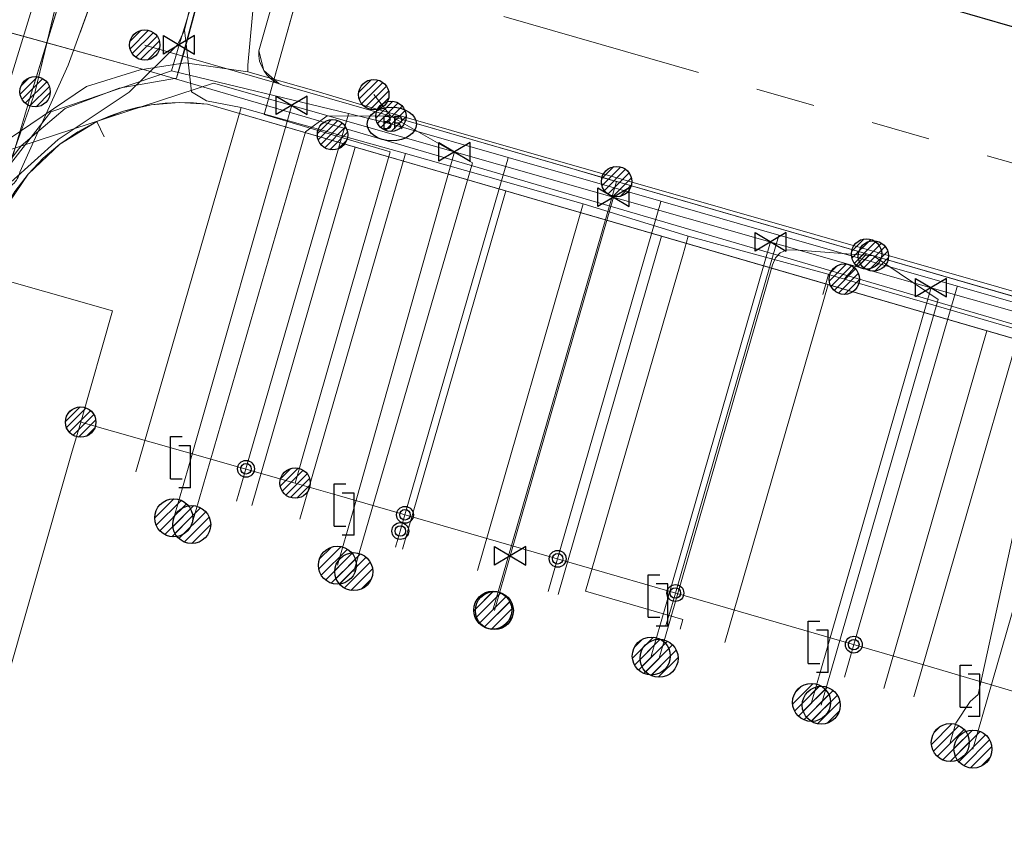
# Model space of a CAD drawing. Header units: metres. Extents: x 197355 to 199157, y 355772 to 356286.
# Tile 281 of 303: x 198875 to 198904, y 355855 to 355879. Entities that reach past the tile are written whole.
import ezdxf
from ezdxf.lldxf.tags import DXFTag

# ---------------------------------------------------------------- set-up
doc = ezdxf.new("R2010")
doc.units = ezdxf.units.M
doc.linetypes.add('RI-GWA', pattern=[18.450000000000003, 6, -1.8, 1.75, -1.8, 1.75, -1.8, 1.75, -1.8])
for name, color, linetype, lineweight in [('B-WE-KL-DATA_ENEXISNETBEHEERB.V.-G', 90, 'KL-DATA-N', 18), ('B-WE-KL-DATA_HULPSTUK_KPNB.V.-S', 90, 'Continuous', 25), ('B-WE-KL-DATA_KABELBUNDEL_KPNB.V.-G', 90, 'Continuous', 18), ('B-WE-KL-DATA_KABELBUNDEL_ZIGGOB.V.-G', 94, 'Continuous', 18), ('B-WE-KL-DATA_TELECOM_REGGEFIBEROPERATORB.V.-G', 90, 'KL-TELECOM-ALGEMEEN-N', 18), ('B-WE-KL-DATA_TELECOM_TMOBILENETHERLANDSB.V.-G', 128, 'KL-TELECOM-ALGEMEEN-N', 18), ('B-WE-KL-DATA_TELECOM_ZIGGOB.V.-G', 94, 'KL-TELECOM-ALGEMEEN-N', 18), ('B-WE-KL-ET_LS_ENEXISNETBEHEERB.V.-G', 190, 'KL-LS-N', 18), ('B-WE-KL-ET_LS_HULPSTUK_ENEXISNETBEHEERB.V.-G', 190, 'Continuous', 18), ('B-WE-KL-ET_LS_HULPSTUK_ENEXISNETBEHEERB.V.-S', 190, 'Continuous', 25), ('B-WE-KL-ET_LS_KABELBUNDEL_ENEXISNETBEHEERB.V.-G', 190, 'KL-BUNDEL-N', 18), ('B-WE-KL-ET_MS_ENEXISNETBEHEERB.V.-G', 130, 'KL-MS-N', 18), ('B-WE-KL-GAS_HULPSTUK_ENEXISNETBEHEERB.V.-S', 30, 'Continuous', 25), ('B-WE-KL-GAS_LD_ENEXISNETBEHEERB.V.-G', 50, 'KL-GAS-LD-N', 18), ('B-WE-KL-GAS_LD_HOOFDLEIDING_100 MBAR_PE_ENEXISNETBEHEERB.V.-G', 50, 'KL-GAS-LD-N', 18), ('B-WE-KL-WATER_HULPSTUK_NVWATERLEIDINGMAATSCHAPPIJLIMBURG-S', 170, 'Continuous', 25), ('B-WE-KL-WATER_TRANSPORTLEIDING_NVWATERLEIDINGMAATSCHAPPIJLIMBURG-G', 170, 'KL-WATER-TR-N', 18), ('B-WE-RI-GWA_GEMEENTEROERMOND-G', 30, 'RI-GWA', 18)]:
    doc.layers.add(name, color=color, linetype=linetype, lineweight=lineweight)
doc.styles.add('NLCS-ISO', font='NLCS-ISO.ttf')
doc.styles.get("Standard").update_dxf_attribs({"font": 'isocp.shx'})
doc.linetypes.add('KL-BUNDEL-N', pattern='A,28,-5,[103,NLCS.SHX,S=1.25,R=0,X=0,Y=0],-5,[103,NLCS.SHX,S=1.25,R=0,X=0,Y=0],-5,[103,NLCS.SHX,S=1.25,R=0,X=0,Y=0],-5,[103,NLCS.SHX,S=1.25,R=0,X=0,Y=0],-5', length=53)
tags = doc.linetypes.add('KL-DATA-N', pattern='A,4,-1,[101,NLCS.SHX,S=0.5,R=0,X=0,Y=0],-1,4,-1,["D",Standard,S=1,R=0,X=-0.25,Y=-0.5],-1.5', length=12.5).pattern_tags.tags
tags[18] = DXFTag(74, 10)
tags = doc.linetypes.add('KL-GAS-LD-N', pattern='A,4,-1,[69,NLCS.SHX,S=0.5,R=0,X=0,Y=0],-1,4,-1,["L",Standard,S=1,R=0,X=0.25,Y=-0.5],-2', length=13).pattern_tags.tags
tags[18] = DXFTag(74, 10)
tags = doc.linetypes.add('KL-LS-N', pattern='A,4,-1,[103,NLCS.SHX,S=0.75,R=0,X=0,Y=0],-1,4,-1,["L",Standard,S=1,R=0,X=0,Y=-0.5],-2', length=13).pattern_tags.tags
tags[18] = DXFTag(74, 10)
tags = doc.linetypes.add('KL-MS-N', pattern='A,4,-1,[103,NLCS.SHX,S=0.75,R=0,X=0,Y=0],-1,4,-1,["M",Standard,S=1,R=0,X=0,Y=-0.5],-2', length=13).pattern_tags.tags
tags[18] = DXFTag(74, 10)
doc.linetypes.add('KL-TELECOM-ALGEMEEN-N', pattern='A,7,-1,[101,NLCS.SHX,S=0.5,R=0,X=0,Y=0],-1', length=9)
doc.linetypes.add('KL-WATER-TR-N', pattern='A,7,-0.5,[168,NLCS.SHX,S=0.75,R=0,X=0.75,Y=0],-2,[168,NLCS.SHX,S=0.75,R=0,X=0.75,Y=0],-2', length=11.5)

# ---------------------------------------------------------------- blocks, each defined once
blk = doc.blocks.new('SKL-ET_HULP_MOF-SO')
h = blk.add_hatch()
h.set_pattern_fill('ANSI31', color=256, scale=6, style=0)
h.set_pattern_definition([(45, (-2.250000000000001, -126.9820083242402), (-0.5303300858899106, 0.5303300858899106), [])])
edge = h.paths.add_edge_path()
edge.add_arc((0, 0), 2.25, 0, 360)
at = {"linetype": 'Continuous'}
blk.add_circle((0, 0), 2.25, dxfattribs=at)
blk = doc.blocks.new('SKL-WTB_HULP_AANSLUITPUNT-SO')
h = blk.add_hatch()
h.set_pattern_fill('ANSI31', color=256, scale=3, style=0)
h.set_pattern_definition([(45, (-1.125, -63.49100416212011), (-0.2651650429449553, 0.2651650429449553), [])])
edge = h.paths.add_edge_path()
edge.add_arc((0, 0), 1.125, 0, 360)
at = {"linetype": 'Continuous'}
blk.add_circle((0, 0), 1.125, dxfattribs=at)
blk = doc.blocks.new('SKL-WTB_HULP_AFSLUITER-SO')
for p, q in [((2.303946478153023, 1.373199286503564), (-2.303946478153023, -1.373199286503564)), ((-2.303946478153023, 1.373199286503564), (2.303946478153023, -1.373199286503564)), ((2.303946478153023, -1.373199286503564), (2.303946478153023, 1.373199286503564))]:
    blk.add_line(p, q)
at = {"ltscale": 0.1}
blk.add_line((-2.303946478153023, -1.373199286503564), (-2.303946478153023, 1.373199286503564), dxfattribs=at)
blk = doc.blocks.new('SKL-WTB_HULP_VERLOOPSTUK-SO')
for p, q in [((-0.5394858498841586, -0.3828538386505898), (-0.5394858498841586, 0.8671461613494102)), ((-0.5394858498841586, 0.8671461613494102), (-0.1930833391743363, 0.8671461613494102)), ((0.04827083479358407, 0.5980948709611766), (-0.2981316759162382, 0.5980948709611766)), ((0.04827083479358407, -0.6519051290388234), (0.04827083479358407, 0.5980948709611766)), ((-0.5394858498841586, -0.3828538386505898), (-0.1930833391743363, -0.3828538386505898)), ((0.04827083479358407, -0.6519051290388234), (-0.2981316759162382, -0.6519051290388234))]:
    blk.add_line(p, q)
blk = doc.blocks.new('SKL-ET_HULP_AANSLUITPUNT-SO')
h = blk.add_hatch()
h.set_pattern_fill('ANSI31', color=256, scale=30, style=0)
h.set_pattern_definition([(45, (-11.25, -634.9100416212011), (-2.651650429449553, 2.651650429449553), [])])
edge = h.paths.add_edge_path()
edge.add_arc((0, 0), 11.25, 0, 360)
at = {"linetype": 'Continuous'}
blk.add_circle((0, 0), 11.25, dxfattribs=at)
blk = doc.blocks.new('SIE-WEG_STRAATPOT_BRANDKRAAN-SO')
blk.add_ellipse((-4.547473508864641e-16, 0), major_axis=(-0.7288689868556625, 1.338866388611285e-16), ratio=0.6859943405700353)
at = {"style": 'NLCS-ISO'}
blk.add_text('BR', height=0.4, dxfattribs=at).set_placement((-0.2979630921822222, -0.1529624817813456))
blk = doc.blocks.new('SIE-WEG_AFVALBAK_TYPE_01')
for centre, radius in [((0, 0), 0.25), ((-2.384185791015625e-10, 0), 0.1558781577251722)]:
    blk.add_circle(centre, radius)

msp = doc.modelspace()

# ---------------------------------------------------------------- linework, layer by layer
at = {"layer": 'B-WE-KL-DATA_ENEXISNETBEHEERB.V.-G', "flags": 128}
for points in [[(198881.905, 355877.785), (198882.579, 355885.069)], [(198878.65, 355877.704), (198873.71, 355879.066)], [(198909.525, 355869.68), (198885.213, 355876.628)]]:
    msp.add_lwpolyline(points, dxfattribs=at)
at = {"layer": 'B-WE-KL-DATA_KABELBUNDEL_KPNB.V.-G', "flags": 128}
for points in [[(198874.666, 355874.118), (198874.666, 355874.118), (198875.022, 355875.34), (198875.459, 355876.84), (198875.966, 355878.479), (198878.27, 355885.934), (198878.477, 355886.603), (198878.968, 355888.193), (198880.487, 355893.107)], [(198874.666, 355874.118), (198874.718, 355874.131), (198874.768, 355874.149), (198874.816, 355874.17), (198874.863, 355874.196), (198874.907, 355874.225), (198874.948, 355874.258), (198874.987, 355874.294), (198875.022, 355874.334), (198875.054, 355874.376), (198875.082, 355874.421), (198875.106, 355874.469), (198875.126, 355874.518), (198875.142, 355874.568), (198875.153, 355874.62), (198876.591, 355877.785), (198879.549, 355885.931), (198879.648, 355886.276), (198879.773, 355886.711)], [(198875.459, 355876.84), (198875.966, 355878.482), (198878.476, 355886.602)], [(198879.549, 355885.931), (198876.929, 355878.718)], [(198877.519, 355884.954), (198875.966, 355878.479), (198875.612, 355877.005), (198875.609, 355876.998)], [(198875.612, 355877.005), (198875.966, 355878.482), (198877.527, 355884.985)], [(198884.777, 355884.847), (198882.395, 355876.326), (198884.416, 355875.725)], [(198882.57, 355876.952), (198884.672, 355884.472)], [(198875.609, 355876.998), (198875.022, 355875.34), (198872.27, 355867.567), (198865.202, 355841.914), (198864.862, 355840.681), (198862.256, 355831.572)], [(198884.416, 355875.725), (198886.12, 355875.219), (198883.654, 355866.625), (198883.307, 355865.418)], [(198876.958, 355867.222), (198876.958, 355867.223), (198877.905, 355870.516), (198873.946, 355871.641), (198874.666, 355874.118)], [(198866.486, 355831.097), (198868.9, 355839.525), (198869.689, 355842.381), (198873.983, 355856.9), (198874.56, 355858.9), (198876.69, 355866.291), (198876.958, 355867.222)], [(198883.307, 355865.418), (198880.049, 355866.345), (198876.958, 355867.223), (198876.958, 355867.223)], [(198883.307, 355865.418), (198884.552, 355865.058), (198901.954, 355860.026), (198904.953, 355859.145), (198905.83, 355862.189), (198906.621, 355864.931), (198980.716, 355843.571), (198977.904, 355833.821), (198977.904, 355833.82)]]:
    msp.add_lwpolyline(points, dxfattribs=at)
at = {"layer": 'B-WE-KL-DATA_KABELBUNDEL_ZIGGOB.V.-G', "flags": 128}
for points in [[(198884.138, 355884.83), (198941.988, 355868.127)], [(198885.081, 355875.362), (198880.712, 355876.632), (198879.877, 355876.681), (198879.043, 355876.611), (198878.225, 355876.423), (198877.44, 355876.12)], [(198863.852, 355835.881), (198872.896, 355867.389), (198874.184, 355872.282), (198874.672, 355873.485), (198875.402, 355874.558), (198876.339, 355875.45), (198877.44, 355876.12)], [(198877.44, 355876.12), (198877.653, 355875.667)], [(198885.081, 355875.362), (198882.022, 355864.75)], [(198889.546, 355874.064), (198885.081, 355875.362)], [(198889.546, 355874.064), (198886.489, 355863.459)], [(198894.156, 355872.724), (198889.546, 355874.064)], [(198894.156, 355872.724), (198891.1, 355862.125)], [(198899.087, 355871.291), (198894.156, 355872.724)], [(198896.034, 355860.699), (198899.087, 355871.291)], [(198903.794, 355869.924), (198899.087, 355871.291)], [(198900.742, 355859.338), (198903.794, 355869.924)], [(198907.971, 355868.709), (198903.794, 355869.924)]]:
    msp.add_lwpolyline(points, dxfattribs=at)
at = {"layer": 'B-WE-KL-DATA_TELECOM_REGGEFIBEROPERATORB.V.-G', "flags": 128}
for points in [[(198884.183, 355892.286), (198883.141, 355889.014), (198881.912, 355885.913), (198881.468, 355884.699), (198880.034, 355878.82)], [(198880.034, 355878.82), (198879.823, 355878.386), (198878.39, 355876.981), (198876.296, 355875.58), (198874.893, 355874.318), (198873.849, 355872.595), (198870.711, 355861.767)], [(198950.72, 355856.689), (198946.914, 355857.791), (198942.528, 355859.075), (198937.337, 355860.525), (198933.568, 355861.627), (198928.897, 355862.986), (198923.931, 355864.398), (198919.038, 355865.825), (198919.036, 355865.825), (198914.261, 355867.216), (198914.259, 355867.217), (198910.174, 355868.429), (198904.765, 355869.947), (198899.101, 355871.594), (198899.092, 355871.596), (198894.945, 355872.721), (198891.841, 355873.678), (198886.572, 355875.173), (198881.877, 355876.478), (198881.709, 355876.527), (198880.687, 355876.73), (198880.242, 355876.993), (198880.08, 355878.415), (198880.034, 355878.82), (198879.823, 355878.386), (198878.39, 355876.981), (198876.296, 355875.58), (198874.893, 355874.318), (198873.849, 355872.595), (198871.941, 355866.024), (198870.711, 355861.767)], [(198880.034, 355878.82), (198880.08, 355878.415), (198880.242, 355876.993), (198880.687, 355876.73), (198881.709, 355876.527)], [(198881.709, 355876.527), (198878.594, 355865.753)], [(198881.709, 355876.527), (198881.877, 355876.478), (198886.572, 355875.173)], [(198886.572, 355875.173), (198883.443, 355864.352)], [(198886.572, 355875.173), (198891.841, 355873.678)], [(198891.841, 355873.678), (198888.704, 355862.83)], [(198891.841, 355873.678), (198894.945, 355872.721)], [(198894.945, 355872.721), (198894.793, 355872.193), (198891.908, 355862.216), (198894.79, 355861.383), (198894.707, 355861.095)], [(198894.945, 355872.721), (198899.092, 355871.596), (198899.101, 355871.594)], [(198899.101, 355871.594), (198898.931, 355871.002)], [(198899.101, 355871.594), (198904.765, 355869.947)], [(198904.765, 355869.947), (198901.628, 355859.093)]]:
    msp.add_lwpolyline(points, dxfattribs=at)
at = {"layer": 'B-WE-KL-DATA_TELECOM_TMOBILENETHERLANDSB.V.-G', "flags": 128}
for points in [[(198869.4, 355935.7), (198871, 355941.4), (198893.2, 355934.8), (198892.3, 355930.9), (198892.3, 355929.9), (198892.6, 355928.9), (198893.1, 355927.9), (198893.8, 355927), (198888.7, 355908.5), (198882, 355885.5), (198880, 355878.1), (198879.8, 355877.4), (198878.1, 355877.1), (198876.5, 355876.5), (198875.2, 355875.4), (198874.1, 355874), (198873.5, 355872.5), (198864.5, 355840.8), (198861.828, 355831.62)], [(198869.4, 355935.7), (198871, 355941.4), (198893.2, 355934.8), (198892.3, 355930.9), (198892.3, 355929.9), (198892.6, 355928.9), (198893.1, 355927.9), (198893.8, 355927), (198888.7, 355908.5), (198882, 355885.5), (198879.8, 355877.4), (198878.1, 355877.1), (198876.5, 355876.5), (198875.2, 355875.4), (198874.1, 355874), (198873.5, 355872.5), (198864.5, 355840.8), (198861.828, 355831.62)]]:
    msp.add_lwpolyline(points, dxfattribs=at)
at = {"layer": 'B-WE-KL-DATA_TELECOM_ZIGGOB.V.-G', "flags": 128}
for points in [[(198877.653, 355875.667), (198877.44, 355876.12), (198877.827, 355876.285), (198878.225, 355876.423), (198878.631, 355876.532), (198879.043, 355876.611), (198879.459, 355876.661), (198879.877, 355876.681), (198880.296, 355876.672), (198880.712, 355876.632), (198907.971, 355868.709), (198904.921, 355858.129)], [(198877.653, 355875.667), (198877.44, 355876.12), (198877.827, 355876.285), (198878.225, 355876.423), (198878.631, 355876.532), (198879.043, 355876.611), (198879.459, 355876.661), (198879.877, 355876.681), (198880.296, 355876.672), (198880.712, 355876.632), (198908.691, 355868.5), (198927.216, 355863.159), (198925.803, 355858.363)], [(198877.653, 355875.667), (198877.44, 355876.12), (198877.827, 355876.285), (198878.225, 355876.423), (198878.631, 355876.532), (198879.043, 355876.611), (198879.459, 355876.661), (198879.877, 355876.681), (198880.296, 355876.672), (198880.712, 355876.632), (198903.794, 355869.924), (198900.742, 355859.338)], [(198877.653, 355875.667), (198877.44, 355876.12), (198877.827, 355876.285), (198878.225, 355876.423), (198878.631, 355876.532), (198879.043, 355876.611), (198879.459, 355876.661), (198879.877, 355876.681), (198880.296, 355876.672), (198880.712, 355876.632), (198908.691, 355868.5), (198922.555, 355864.503), (198921.142, 355859.707)], [(198877.653, 355875.667), (198877.44, 355876.12), (198877.827, 355876.285), (198878.225, 355876.423), (198878.631, 355876.532), (198879.043, 355876.611), (198879.459, 355876.661), (198879.877, 355876.681), (198880.296, 355876.672), (198880.712, 355876.632), (198899.087, 355871.291), (198896.034, 355860.699)], [(198877.653, 355875.667), (198877.44, 355876.12), (198877.827, 355876.285), (198878.225, 355876.423), (198878.631, 355876.532), (198879.043, 355876.611), (198879.459, 355876.661), (198879.877, 355876.681), (198880.296, 355876.672), (198880.712, 355876.632), (198908.691, 355868.5), (198917.799, 355865.874), (198916.386, 355861.078)], [(198877.653, 355875.667), (198877.44, 355876.12), (198877.827, 355876.285), (198878.225, 355876.423), (198878.631, 355876.532), (198879.043, 355876.611), (198879.459, 355876.661), (198879.877, 355876.681), (198880.296, 355876.672), (198880.712, 355876.632), (198894.156, 355872.724), (198891.1, 355862.125)], [(198877.653, 355875.667), (198877.44, 355876.12), (198877.827, 355876.285), (198878.225, 355876.423), (198878.631, 355876.532), (198879.043, 355876.611), (198879.459, 355876.661), (198879.877, 355876.681), (198880.296, 355876.672), (198880.712, 355876.632), (198907.971, 355868.709), (198913.091, 355867.231), (198911.678, 355862.435)], [(198877.653, 355875.667), (198877.44, 355876.12), (198877.827, 355876.285), (198878.225, 355876.423), (198878.631, 355876.532), (198879.043, 355876.611), (198879.459, 355876.661), (198879.877, 355876.681), (198880.296, 355876.672), (198880.712, 355876.632), (198889.546, 355874.064), (198886.489, 355863.459)], [(198877.653, 355875.667), (198877.44, 355876.12), (198877.827, 355876.285), (198878.225, 355876.423), (198878.631, 355876.532), (198879.043, 355876.611), (198879.459, 355876.661), (198879.877, 355876.681), (198880.296, 355876.672), (198880.712, 355876.632), (198885.081, 355875.362), (198882.022, 355864.75)], [(198862.606, 355831.532), (198865.2, 355840.588), (198872.896, 355867.389), (198874.184, 355872.282), (198874.396, 355872.897), (198874.672, 355873.485), (198875.009, 355874.041), (198875.402, 355874.558), (198875.847, 355875.029), (198876.339, 355875.45), (198876.872, 355875.815), (198877.44, 355876.12), (198877.653, 355875.667)]]:
    msp.add_lwpolyline(points, dxfattribs=at)
at = {"layer": 'B-WE-KL-ET_LS_ENEXISNETBEHEERB.V.-G', "flags": 128}
for points in [[(198864.854, 355890.997), (198867.928, 355890.111), (198869.089, 355889.667), (198869.626, 355889.498), (198870.038, 355889.239), (198870.408, 355889.041), (198870.803, 355888.897), (198871.036, 355888.797), (198871.236, 355888.642), (198871.431, 355888.474), (198871.649, 355888.338), (198871.976, 355888.167), (198872.72, 355888.017), (198873.506, 355887.785), (198877.073, 355886.731), (198879.372, 355886.052), (198879.945, 355885.879), (198880.533, 355885.772), (198881.13, 355885.731), (198881.728, 355885.757), (198882.197, 355885.76), (198882.665, 355885.729), (198883.129, 355885.664), (198883.588, 355885.567), (198883.722, 355885.472), (198883.838, 355885.355), (198883.932, 355885.221), (198884.002, 355885.072), (198884.046, 355884.914), (198884.062, 355884.75), (198884.05, 355884.586), (198884.01, 355884.427), (198882.229, 355878.211), (198882.232, 355878.057), (198882.258, 355877.906), (198882.308, 355877.76), (198882.378, 355877.623), (198882.469, 355877.499), (198882.578, 355877.39), (198882.702, 355877.298), (198882.838, 355877.227), (198882.964, 355877.183), (198883.094, 355877.155), (198886.146, 355876.271), (198891.402, 355874.751), (198892.363, 355874.473), (198892.674, 355874.383), (198892.827, 355874.339), (198899.856, 355872.305), (198900.228, 355872.197), (198900.43, 355872.138), (198908.998, 355869.659), (198909.03, 355869.65), (198909.119, 355869.624), (198909.148, 355869.616), (198913.837, 355868.264), (198917.93, 355867.084), (198918.084, 355867.04), (198926.458, 355864.625), (198927.383, 355864.358), (198933.354, 355862.637), (198934.986, 355862.167), (198936.679, 355861.679), (198943.997, 355859.569), (198948.581, 355858.247), (198951.426, 355857.427), (198955.846, 355856.153), (198957.936, 355855.521), (198886.146, 355876.271), (198891.402, 355874.751), (198892.363, 355874.473), (198892.674, 355874.383), (198892.827, 355874.339), (198899.856, 355872.305), (198900.228, 355872.197), (198900.43, 355872.138), (198908.998, 355869.659), (198909.03, 355869.65), (198909.119, 355869.624), (198909.148, 355869.616), (198913.837, 355868.264), (198917.93, 355867.084), (198918.084, 355867.04), (198926.458, 355864.625), (198927.383, 355864.358), (198933.354, 355862.637), (198934.986, 355862.167), (198936.679, 355861.679), (198943.997, 355859.569), (198948.581, 355858.247), (198951.426, 355857.427), (198955.846, 355856.153), (198957.936, 355855.521)], [(198989.127, 355834.548), (198989.202, 355834.805), (198990.613, 355839.638), (198990.729, 355840.125), (198990.806, 355840.62), (198990.843, 355841.119), (198990.84, 355841.62), (198990.798, 355842.118), (198990.716, 355842.612), (198990.595, 355843.098), (198990.436, 355843.573), (198990.24, 355844.033), (198990.007, 355844.477), (198989.74, 355844.9), (198989.44, 355845.301), (198989.11, 355845.677), (198988.75, 355846.025), (198988.364, 355846.344), (198987.954, 355846.631), (198981.575, 355848.375), (198977.557, 355849.59), (198968.101, 355852.448), (198958.356, 355855.394), (198957.936, 355855.521), (198955.846, 355856.153), (198951.426, 355857.427), (198948.581, 355858.247), (198943.997, 355859.569), (198936.679, 355861.679), (198934.986, 355862.167), (198933.354, 355862.637), (198927.383, 355864.358), (198926.458, 355864.625), (198918.084, 355867.04), (198917.93, 355867.084), (198913.837, 355868.264), (198909.148, 355869.616), (198909.119, 355869.624), (198909.03, 355869.65), (198908.998, 355869.659), (198900.43, 355872.138), (198900.228, 355872.197), (198899.856, 355872.305), (198892.827, 355874.339), (198892.674, 355874.383), (198892.363, 355874.473), (198891.402, 355874.751), (198886.146, 355876.271), (198957.936, 355855.521), (198955.846, 355856.153), (198951.426, 355857.427), (198948.581, 355858.247), (198943.997, 355859.569), (198936.679, 355861.679), (198934.986, 355862.167), (198933.354, 355862.637), (198927.383, 355864.358), (198926.458, 355864.625), (198918.084, 355867.04), (198917.93, 355867.084), (198913.837, 355868.264), (198909.148, 355869.616), (198909.119, 355869.624), (198909.03, 355869.65), (198908.998, 355869.659), (198900.43, 355872.138), (198900.228, 355872.197), (198899.856, 355872.305), (198892.827, 355874.339), (198892.674, 355874.383), (198892.363, 355874.473), (198891.402, 355874.751), (198886.146, 355876.271), (198957.936, 355855.521), (198955.846, 355856.153), (198951.426, 355857.427), (198948.581, 355858.247), (198943.997, 355859.569), (198936.679, 355861.679), (198934.986, 355862.167), (198933.354, 355862.637), (198927.383, 355864.358), (198926.458, 355864.625), (198918.084, 355867.04), (198917.93, 355867.084), (198913.837, 355868.264), (198909.148, 355869.616), (198909.119, 355869.624), (198909.03, 355869.65), (198908.998, 355869.659), (198900.43, 355872.138), (198900.228, 355872.197), (198899.856, 355872.305), (198892.827, 355874.339), (198892.674, 355874.383), (198892.363, 355874.473), (198891.402, 355874.751), (198886.146, 355876.271), (198883.094, 355877.155), (198882.964, 355877.183), (198882.838, 355877.227), (198878.856, 355878.38)], [(198886.146, 355876.271), (198885.637, 355876.912)], [(198886.146, 355876.271), (198884.258, 355876.288), (198883.619, 355875.812), (198880.245, 355864.191)], [(198886.146, 355876.271), (198888.559, 355874.898), (198885.046, 355862.797)], [(198892.827, 355874.339), (198889.16, 355861.657)], [(198900.43, 355872.138), (198898.077, 355872.318), (198897.85, 355872.305), (198897.669, 355872.227), (198897.532, 355872.084), (198897.44, 355871.876), (198894.084, 355860.234)], [(198900.43, 355872.138), (198902.347, 355870.846), (198898.886, 355858.845)], [(198900.228, 355872.197), (198899.568, 355871.452)], [(198909.119, 355869.624), (198907.318, 355869.507), (198907.091, 355869.463), (198906.909, 355869.363), (198906.772, 355869.207), (198906.68, 355868.995), (198903.379, 355857.546)]]:
    msp.add_lwpolyline(points, dxfattribs=at)
at = {"layer": 'B-WE-KL-ET_LS_HULPSTUK_ENEXISNETBEHEERB.V.-G', "flags": 128}
msp.add_lwpolyline([(198882.229, 355878.211), (198884.01, 355884.427)], dxfattribs=at)
at = {"layer": 'B-WE-KL-ET_LS_KABELBUNDEL_ENEXISNETBEHEERB.V.-G', "flags": 128}
for points in [[(198884.01, 355884.427), (198882.229, 355878.211)], [(198882.838, 355877.227), (198878.856, 355878.38)], [(198882.229, 355878.211), (198882.378, 355877.623), (198882.838, 355877.227)], [(198882.838, 355877.227), (198882.964, 355877.183), (198883.094, 355877.155), (198886.146, 355876.271), (198891.402, 355874.751), (198892.363, 355874.473), (198892.674, 355874.383), (198892.827, 355874.339), (198899.856, 355872.305), (198900.228, 355872.197), (198900.43, 355872.138), (198908.998, 355869.659), (198909.03, 355869.65), (198909.119, 355869.624), (198909.148, 355869.616), (198913.837, 355868.264), (198917.93, 355867.084), (198918.084, 355867.04), (198926.458, 355864.625), (198927.383, 355864.358), (198933.354, 355862.637), (198934.986, 355862.167), (198936.679, 355861.679), (198943.997, 355859.569), (198948.581, 355858.247), (198951.426, 355857.427), (198955.846, 355856.153), (198957.936, 355855.521), (198886.146, 355876.271), (198891.402, 355874.751), (198892.363, 355874.473), (198892.674, 355874.383), (198892.827, 355874.339), (198899.856, 355872.305), (198900.228, 355872.197), (198900.43, 355872.138), (198908.998, 355869.659), (198909.03, 355869.65), (198909.119, 355869.624), (198909.148, 355869.616), (198913.837, 355868.264), (198917.93, 355867.084), (198918.084, 355867.04), (198926.458, 355864.625), (198927.383, 355864.358), (198933.354, 355862.637), (198934.986, 355862.167), (198936.679, 355861.679), (198943.997, 355859.569), (198948.581, 355858.247), (198951.426, 355857.427), (198955.846, 355856.153), (198957.936, 355855.521), (198886.146, 355876.271), (198891.402, 355874.751), (198892.363, 355874.473), (198892.674, 355874.383), (198892.827, 355874.339), (198899.856, 355872.305), (198900.228, 355872.197), (198900.43, 355872.138), (198908.998, 355869.659), (198909.03, 355869.65), (198909.119, 355869.624), (198909.148, 355869.616), (198913.837, 355868.264), (198917.93, 355867.084), (198918.084, 355867.04), (198926.458, 355864.625), (198927.383, 355864.358), (198933.354, 355862.637), (198934.986, 355862.167), (198936.679, 355861.679), (198943.997, 355859.569), (198948.581, 355858.247), (198951.426, 355857.427), (198955.846, 355856.153), (198957.936, 355855.521)]]:
    msp.add_lwpolyline(points, dxfattribs=at)
at = {"layer": 'B-WE-KL-ET_MS_ENEXISNETBEHEERB.V.-G', "flags": 128}
for points in [[(198994.492, 355832.273), (198989.684, 355833.789), (198989.503, 355834.195), (198989.551, 355835), (198990.866, 355840.072), (198991.135, 355842.689), (198990.655, 355844.156), (198989.681, 355845.675), (198988.437, 355846.735), (198986.908, 355847.486), (198965.067, 355853.728), (198909.525, 355869.68), (198885.213, 355876.628), (198883.93, 355877.017), (198881.903, 355877.585), (198881.905, 355877.785), (198882.579, 355885.069), (198882.613, 355885.659), (198882.689, 355885.996), (198882.712, 355886.37), (198882.433, 355886.596), (198881.956, 355886.742), (198878.123, 355887.943), (198877.018, 355888.078), (198874.986, 355886.795)], [(198997.4, 355850.099), (198997.353, 355850.164), (198996.964, 355850.63), (198996.547, 355851.072), (198996.103, 355851.488), (198995.634, 355851.875), (198995.143, 355852.232), (198994.63, 355852.558), (198993.058, 355853.194), (198991.467, 355853.779), (198989.858, 355854.314), (198988.233, 355854.796), (198974.057, 355858.96), (198934.101, 355870.381), (198895.088, 355881.663), (198884.119, 355884.987), (198883.533, 355885.142), (198882.934, 355885.268), (198882.324, 355885.367), (198881.705, 355885.437), (198881.077, 355885.479), (198880.442, 355885.492), (198879.802, 355885.477), (198878.478, 355885.387), (198877.802, 355885.373), (198877.133, 355885.391), (198876.471, 355885.441), (198875.78, 355885.627), (198874.253, 355886.07)], [(198997.4, 355850.099), (198997.353, 355850.164), (198996.964, 355850.63), (198996.547, 355851.072), (198996.103, 355851.488), (198995.634, 355851.875), (198995.143, 355852.232), (198994.63, 355852.558), (198993.058, 355853.194), (198991.467, 355853.779), (198989.858, 355854.314), (198988.233, 355854.796), (198974.057, 355858.96), (198934.101, 355870.381), (198895.088, 355881.663), (198884.119, 355884.987), (198883.533, 355885.142), (198882.934, 355885.268), (198882.324, 355885.367), (198881.705, 355885.437), (198881.077, 355885.479), (198880.442, 355885.492), (198879.802, 355885.477), (198878.478, 355885.387), (198877.802, 355885.373), (198877.133, 355885.391), (198876.471, 355885.441), (198875.888, 355885.513), (198875.314, 355885.609), (198874.75, 355885.731), (198874.197, 355885.878)], [(198997.4, 355850.099), (198997.353, 355850.164), (198996.964, 355850.63), (198996.547, 355851.072), (198996.103, 355851.488), (198995.634, 355851.875), (198995.143, 355852.232), (198994.63, 355852.558), (198993.058, 355853.194), (198991.467, 355853.779), (198989.858, 355854.314), (198988.233, 355854.796), (198974.057, 355858.96), (198934.101, 355870.381), (198895.088, 355881.663), (198884.119, 355884.987), (198883.506, 355885.151), (198882.876, 355885.278), (198882.229, 355885.368), (198881.569, 355885.419), (198880.898, 355885.432), (198880.219, 355885.407), (198879.533, 355885.343), (198878.843, 355885.242), (198878.151, 355885.134), (198877.462, 355885.063), (198876.781, 355885.031), (198876.107, 355885.037), (198875.445, 355885.081), (198874.797, 355885.164), (198874.164, 355885.284), (198873.549, 355885.441)], [(198997.4, 355850.099), (198997.353, 355850.164), (198996.964, 355850.63), (198996.547, 355851.072), (198996.103, 355851.488), (198995.634, 355851.875), (198995.143, 355852.232), (198994.63, 355852.558), (198993.058, 355853.194), (198991.467, 355853.779), (198989.858, 355854.314), (198988.233, 355854.796), (198974.057, 355858.96), (198934.101, 355870.381), (198895.088, 355881.663), (198884.119, 355884.987), (198883.534, 355885.118), (198882.927, 355885.204), (198882.3, 355885.247), (198881.657, 355885.245), (198881.002, 355885.199), (198880.337, 355885.109), (198879.665, 355884.975), (198878.991, 355884.798), (198878.329, 355884.632), (198877.669, 355884.509), (198877.016, 355884.43), (198876.372, 355884.396), (198875.741, 355884.405), (198875.126, 355884.459), (198874.531, 355884.557), (198873.958, 355884.698)], [(198881.905, 355877.785), (198882.579, 355885.069)], [(198884.119, 355884.987), (198895.088, 355881.663), (198934.101, 355870.381), (198974.057, 355858.96), (198988.233, 355854.796), (198991.467, 355853.779), (198994.63, 355852.558), (198997.358, 355849.842)], [(198983.816, 355817.919), (198990.037, 355839.804), (198990.2, 355840.275), (198990.317, 355840.76), (198990.385, 355841.254), (198990.403, 355841.752), (198990.373, 355842.25), (198990.294, 355842.742), (198990.166, 355843.224), (198989.992, 355843.691), (198989.773, 355844.139), (198989.51, 355844.563), (198989.207, 355844.959), (198988.867, 355845.323), (198988.492, 355845.652), (198988.086, 355845.942), (198987.654, 355846.191), (198987.2, 355846.396), (198955.622, 355855.383), (198908.809, 355868.881), (198878.65, 355877.704), (198868.77, 355880.428), (198868.313, 355880.595), (198867.892, 355880.821), (198867.524, 355881.098), (198867.364, 355881.252), (198867.222, 355881.414), (198867.1, 355881.583), (198866.999, 355881.758), (198866.92, 355881.936), (198866.863, 355882.116), (198866.829, 355882.296), (198866.819, 355882.475), (198866.832, 355882.65), (198866.869, 355882.82)], [(198866.463, 355880.416), (198864.732, 355874.365), (198865.433, 355873.003), (198872.132, 355870.616), (198872.584, 355870.859), (198872.873, 355872.072), (198873.583, 355873.969), (198874.845, 355875.602), (198877.134, 355877.157), (198878.715, 355877.648), (198880.048, 355877.85), (198881.903, 355877.585), (198883.93, 355877.017), (198885.213, 355876.628), (198909.525, 355869.68), (198965.067, 355853.728), (198986.908, 355847.486), (198988.437, 355846.735), (198989.681, 355845.675), (198990.655, 355844.156), (198991.135, 355842.689), (198990.866, 355840.072), (198989.551, 355835), (198989.503, 355834.195), (198989.684, 355833.789), (198994.492, 355832.273)], [(198878.65, 355877.704), (198873.71, 355879.066)], [(198881.903, 355877.585), (198880.048, 355877.85), (198878.715, 355877.648), (198877.134, 355877.157), (198874.845, 355875.602), (198873.583, 355873.969), (198872.873, 355872.072), (198872.584, 355870.859), (198872.132, 355870.616)], [(198983.816, 355817.919), (198990.037, 355839.804), (198989.992, 355843.691), (198987.2, 355846.396), (198955.622, 355855.383), (198908.809, 355868.881), (198878.65, 355877.704)], [(198881.903, 355877.585), (198881.905, 355877.785)], [(198885.213, 355876.628), (198883.93, 355877.017), (198881.903, 355877.585)], [(198909.525, 355869.68), (198885.213, 355876.628)]]:
    msp.add_lwpolyline(points, dxfattribs=at)
at = {"layer": 'B-WE-KL-GAS_LD_ENEXISNETBEHEERB.V.-G', "flags": 128}
for points in [[(198874.238, 355875.324), (198878.04, 355887.681)], [(198960.153, 355854.487), (198955.734, 355855.769), (198908.922, 355869.266), (198880.892, 355877.256), (198874.647, 355875.206), (198874.238, 355875.324)], [(198880.158, 355865.926), (198879.714, 355864.389)], [(198885.003, 355864.525), (198884.559, 355862.988)], [(198894.299, 355861.837), (198893.855, 355860.3)], [(198899.042, 355860.466), (198898.598, 355858.928)], [(198903.537, 355859.166), (198903.291, 355858.959), (198902.874, 355858.317), (198902.707, 355857.74)]]:
    msp.add_lwpolyline(points, dxfattribs=at)
at = {"layer": 'B-WE-KL-GAS_LD_HOOFDLEIDING_100 MBAR_PE_ENEXISNETBEHEERB.V.-G', "flags": 128}
for points in [[(198883.208, 355876.596), (198880.158, 355865.926)], [(198888.028, 355875.222), (198885.003, 355864.525)], [(198892.736, 355873.88), (198889.675, 355863.267)], [(198897.388, 355872.554), (198894.299, 355861.837)], [(198902.136, 355871.201), (198899.042, 355860.466)], [(198905.935, 355870.118), (198903.537, 355859.166)], [(198889.675, 355863.267), (198889.207, 355861.644)]]:
    msp.add_lwpolyline(points, dxfattribs=at)
at = {"layer": 'B-WE-KL-WATER_TRANSPORTLEIDING_NVWATERLEIDINGMAATSCHAPPIJLIMBURG-G', "flags": 128}
for points in [[(198879.652, 355877.615), (198879.872, 355878.384), (198884.265, 355892.637), (198885.4, 355896.547), (198887.589, 355904.156), (198888.745, 355908.164), (198890.91, 355915.669), (198892.021, 355919.52), (198894.542, 355928.293), (198902.28, 355956.031), (198903.655, 355957.028), (198905.226, 355956.912), (198906.415, 355956.61), (198909.28, 355955.765), (198916.854, 355953.53), (198920.758, 355952.378), (198926.508, 355950.682), (198926.963, 355950.548), (198931.982, 355953.655), (198935.262, 355952.7), (198938.67, 355951.708), (198945.106, 355949.835), (198952.538, 355947.671), (198956.505, 355946.516), (198964.155, 355944.289), (198965.167, 355943.995)], [(198865.377, 355843.451), (198870.8, 355862.907), (198871.252, 355864.494), (198873.819, 355873.501), (198876.078, 355876.399), (198879.652, 355877.615)], [(198879.652, 355877.615), (198884.892, 355876.351), (198886.172, 355876.042), (198889.618, 355875.054), (198894.141, 355873.758), (198897.63, 355872.758), (198902.917, 355871.243), (198905.191, 355870.591), (198906.343, 355870.261), (198907.229, 355870.007), (198908.244, 355869.716), (198910.856, 355868.968), (198911.959, 355868.652), (198912.153, 355868.596), (198913.161, 355868.307), (198913.465, 355868.22), (198915.083, 355867.756), (198916.765, 355867.274), (198918.227, 355866.855), (198919.968, 355866.356), (198921.284, 355865.979), (198925.193, 355864.859), (198926.042, 355864.616), (198930.705, 355863.28), (198930.928, 355863.216), (198935.414, 355861.929), (198938.039, 355861.178), (198939.73, 355860.693), (198944.505, 355859.325), (198949.311, 355857.948), (198951.658, 355857.275), (198953.734, 355856.68), (198979.569, 355849.277), (198985.006, 355847.719), (198985.438, 355847.595), (198988.271, 355846.783), (198989.097, 355845.777), (198990.201, 355844.43), (198990.304, 355843.799), (198990.682, 355841.472), (198990.417, 355840.533), (198989.185, 355836.164), (198988.114, 355832.364)], [(198884.892, 355876.351), (198884.878, 355876.303), (198884.614, 355875.39), (198881.853, 355865.84)], [(198889.618, 355875.054), (198889.604, 355875.006), (198889.34, 355874.093), (198886.561, 355864.479)], [(198894.141, 355873.758), (198894.127, 355873.71), (198893.863, 355872.797), (198891.081, 355863.177)], [(198897.63, 355872.758), (198897.616, 355872.71), (198897.352, 355871.797), (198894.567, 355862.164)], [(198902.917, 355871.243), (198902.903, 355871.195), (198902.639, 355870.282), (198899.85, 355860.637)], [(198881.853, 355865.84), (198881.714, 355865.36)], [(198881.714, 355865.36), (198881.575, 355864.879)], [(198886.561, 355864.479), (198886.422, 355863.999)], [(198886.422, 355863.999), (198886.283, 355863.518)], [(198891.081, 355863.177), (198890.942, 355862.696)], [(198890.942, 355862.696), (198890.802, 355862.211)], [(198894.567, 355862.164), (198894.428, 355861.684)], [(198894.428, 355861.684), (198894.289, 355861.203)], [(198899.85, 355860.637), (198899.711, 355860.157)], [(198899.711, 355860.157), (198899.572, 355859.676)]]:
    msp.add_lwpolyline(points, dxfattribs=at)
at = {"layer": 'B-WE-RI-GWA_GEMEENTEROERMOND-G', "flags": 128}
msp.add_lwpolyline([(198912.981, 355872.463), (198873.337, 355883.879)], dxfattribs=at)

# ---------------------------------------------------------------- block references
at = {"layer": 'B-WE-KL-DATA_HULPSTUK_KPNB.V.-S', "xscale": 0.2, "yscale": 0.2, "zscale": 0.2}
for p in [(198875.609, 355876.998), (198875.609, 355876.998), (198884.416, 355875.725), (198884.416, 355875.725), (198876.958, 355867.223), (198876.958, 355867.222), (198876.958, 355867.222), (198883.307, 355865.418), (198883.307, 355865.418), (198883.307, 355865.418)]:
    msp.add_blockref('SKL-ET_HULP_MOF-SO', p, dxfattribs=at)
at = {"layer": 'B-WE-KL-ET_LS_HULPSTUK_ENEXISNETBEHEERB.V.-S'}
for name, p, xscale, yscale, zscale in [('SKL-ET_HULP_MOF-SO', (198878.856, 355878.38), 0.2, 0.2, 0.2), ('SKL-ET_HULP_MOF-SO', (198885.637, 355876.912), 0.2, 0.2, 0.2), ('SKL-ET_HULP_MOF-SO', (198886.146, 355876.271), 0.2, 0.2, 0.2), ('SKL-ET_HULP_MOF-SO', (198892.827, 355874.339), 0.2, 0.2, 0.2), ('SKL-ET_HULP_MOF-SO', (198900.228, 355872.197), 0.2, 0.2, 0.2), ('SKL-ET_HULP_MOF-SO', (198900.43, 355872.138), 0.2, 0.2, 0.2), ('SKL-ET_HULP_MOF-SO', (198899.568, 355871.452), 0.2, 0.2, 0.2), ('SKL-ET_HULP_AANSLUITPUNT-SO', (198880.245, 355864.191), 0.05, 0.05, 0.05), ('SKL-ET_HULP_AANSLUITPUNT-SO', (198885.046, 355862.797), 0.05, 0.05, 0.05), ('SKL-ET_HULP_AANSLUITPUNT-SO', (198889.16, 355861.657), 0.05, 0.05, 0.05), ('SKL-ET_HULP_AANSLUITPUNT-SO', (198894.084, 355860.234), 0.05, 0.05, 0.05), ('SKL-ET_HULP_AANSLUITPUNT-SO', (198898.886, 355858.845), 0.05, 0.05, 0.05), ('SKL-ET_HULP_AANSLUITPUNT-SO', (198903.379, 355857.546), 0.05, 0.05, 0.05)]:
    msp.add_blockref(name, p, dxfattribs=dict(at, xscale=xscale, yscale=yscale, zscale=zscale))
at = {"layer": 'B-WE-KL-GAS_HULPSTUK_ENEXISNETBEHEERB.V.-S'}
for name, p, xscale, yscale, zscale in [('SKL-WTB_HULP_AFSLUITER-SO', (198883.208, 355876.596), 0.2, 0.2, 0.2), ('SKL-WTB_HULP_AFSLUITER-SO', (198883.208, 355876.596), 0.2, 0.2, 0.2), ('SKL-WTB_HULP_AFSLUITER-SO', (198888.028, 355875.222), 0.2, 0.2, 0.2), ('SKL-WTB_HULP_AFSLUITER-SO', (198888.028, 355875.222), 0.2, 0.2, 0.2), ('SKL-WTB_HULP_AFSLUITER-SO', (198892.736, 355873.88), 0.2, 0.2, 0.2), ('SKL-WTB_HULP_AFSLUITER-SO', (198897.388, 355872.554), 0.2, 0.2, 0.2), ('SKL-WTB_HULP_AFSLUITER-SO', (198902.136, 355871.201), 0.2, 0.2, 0.2), ('SKL-WTB_HULP_AANSLUITPUNT-SO', (198879.714, 355864.389), 0.5, 0.5, 0.5), ('SKL-WTB_HULP_AANSLUITPUNT-SO', (198884.559, 355862.988), 0.5, 0.5, 0.5), ('SKL-WTB_HULP_AFSLUITER-SO', (198889.675, 355863.267), 0.2, 0.2, 0.2), ('SKL-WTB_HULP_AANSLUITPUNT-SO', (198889.207, 355861.644), 0.5, 0.5, 0.5), ('SKL-WTB_HULP_AANSLUITPUNT-SO', (198893.855, 355860.3), 0.5, 0.5, 0.5), ('SKL-WTB_HULP_AANSLUITPUNT-SO', (198898.598, 355858.928), 0.5, 0.5, 0.5), ('SKL-WTB_HULP_AANSLUITPUNT-SO', (198902.707, 355857.74), 0.5, 0.5, 0.5)]:
    msp.add_blockref(name, p, dxfattribs=dict(at, xscale=xscale, yscale=yscale, zscale=zscale))
for p in [(198880.158, 355865.926), (198885.003, 355864.525), (198894.299, 355861.837), (198899.042, 355860.466), (198903.537, 355859.166)]:
    msp.add_blockref('SKL-WTB_HULP_VERLOOPSTUK-SO', p, dxfattribs=at)
at = {"layer": 'B-WE-KL-WATER_HULPSTUK_NVWATERLEIDINGMAATSCHAPPIJLIMBURG-S', "xscale": 0.2, "yscale": 0.2, "zscale": 0.2}
msp.add_blockref('SKL-WTB_HULP_AFSLUITER-SO', (198879.872, 355878.384), dxfattribs=at)
at = {"layer": 'B-WE-KL-WATER_HULPSTUK_NVWATERLEIDINGMAATSCHAPPIJLIMBURG-S'}
for name, p in [('SIE-WEG_STRAATPOT_BRANDKRAAN-SO', (198886.172, 355876.042)), ('SIE-WEG_AFVALBAK_TYPE_01', (198881.853, 355865.84)), ('SIE-WEG_AFVALBAK_TYPE_01', (198886.561, 355864.479)), ('SIE-WEG_AFVALBAK_TYPE_01', (198886.422, 355863.999)), ('SIE-WEG_AFVALBAK_TYPE_01', (198891.081, 355863.177)), ('SIE-WEG_AFVALBAK_TYPE_01', (198894.567, 355862.164)), ('SIE-WEG_AFVALBAK_TYPE_01', (198899.85, 355860.637))]:
    msp.add_blockref(name, p, dxfattribs=at)

doc.saveas('drawing.dxf')
